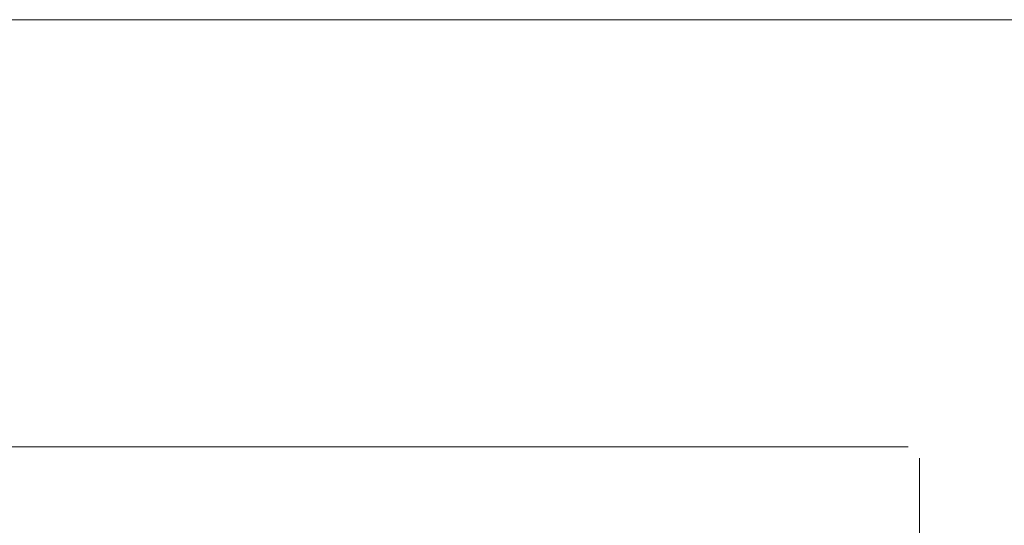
# Model space of a CAD drawing. Header units: feet. Extents: x 8 to 127, y 6 to 90.
# Tile 385 of 538: x 51.4829 to 51.5691, y 50.3558 to 50.4. Entities that reach past the tile are written whole.
import ezdxf

# ---------------------------------------------------------------- set-up
doc = ezdxf.new("R2010")
doc.units = ezdxf.units.FT
doc.header["$MEASUREMENT"] = 0
doc.layers.add('MOBILARIO', color=8, linetype='Continuous')
doc.layers.add('MOBILIÁRIO2', color=250, linetype='Continuous')

msp = doc.modelspace()

# ---------------------------------------------------------------- linework, layer by layer
at = {"layer": 'MOBILARIO', "lineweight": 5}
for p, q in [((51.332661, 50.36268), (51.560661, 50.36268)), ((51.332661, 50.36268), (51.560661, 50.36268)), ((51.561661, 50.36168), (51.561661, 50.28368)), ((51.561661, 50.36168), (51.561661, 50.28368))]:
    msp.add_line(p, q, dxfattribs=at)
at = {"layer": 'MOBILIÁRIO2', "lineweight": 5}
msp.add_line((52.390216, 50.400044), (50.690216, 50.400044), dxfattribs=at)

doc.saveas('drawing.dxf')
